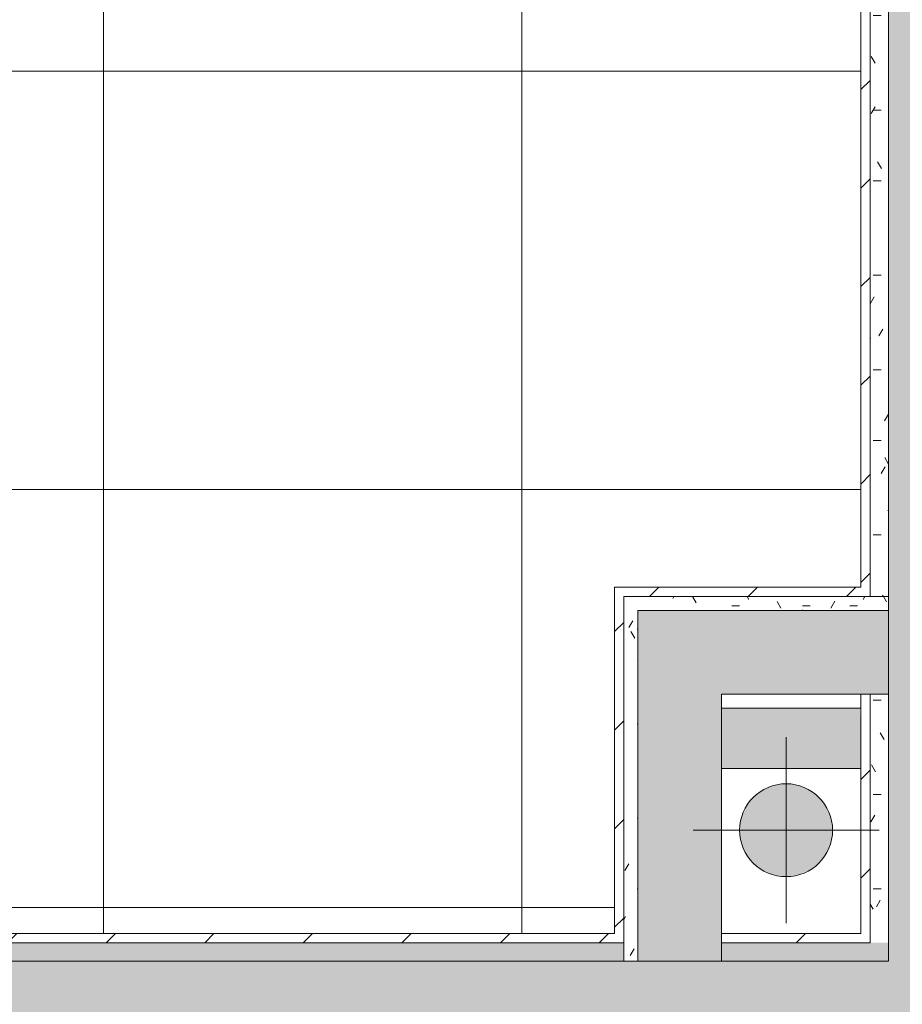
# Model space of a CAD drawing. Header units: millimetres. Extents: x 5980700 to 6194397, y -12939 to 2351883.
# Tile 367 of 587: x 6095386 to 6096336, y -3807 to -2747. Entities that reach past the tile are written whole.
import ezdxf

# ---------------------------------------------------------------- set-up
doc = ezdxf.new("R2010")
doc.units = ezdxf.units.MM
for name, color, linetype, lineweight in [('A-FLOR-PATT', 8, 'Continuous', 18), ('A-WALL', 113, 'Continuous', 18), ('A-WALL-PATT', 111, 'Continuous', 25), ('I-WALL', 2, 'Continuous', 18), ('P-PIPE', 3, 'Continuous', 9), ('P-PIPE-CNTR', 3, 'Continuous', 9)]:
    doc.layers.add(name, color=color, linetype=linetype, lineweight=lineweight)
pattern_1 = [(45, (0, 0), (-53.03300858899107, 53.03300858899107), [])]
pattern_2 = [(0, (0, 0), (101.6, 25.4), [8.382, -67.818, 8.382, -67.818, -406.4]), (0, (0, 0), (101.6, 25.4), [-152.4, 8.382, -144.018, 8.382, -67.818, -177.8]), (0, (0, 0), (101.6, 25.4), [-381, 8.382, -42.418, 8.382, -118.618]), (120, (38.1, 12.7), (-72.79704525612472, 75.28818102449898), [8.381999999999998, -67.81799999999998, 8.381999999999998, -67.81799999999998, -406.3999999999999]), (120, (38.1, 12.7), (-72.79704525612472, 75.28818102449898), [-152.4, 8.381999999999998, -144.018, 8.381999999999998, -67.81799999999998, -177.8]), (120, (38.1, 12.7), (-72.79704525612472, 75.28818102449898), [-380.9999999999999, 8.381999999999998, -42.41799999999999, 8.381999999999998, -118.618]), (240, (50.8, 63.5), (-28.80295474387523, -100.688181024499), [8.382, -67.818, 8.382, -67.818, -406.4]), (240, (50.8, 63.5), (-28.80295474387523, -100.688181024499), [-152.4, 8.382, -144.018, 8.382, -67.818, -177.8]), (240, (50.8, 63.5), (-28.80295474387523, -100.688181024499), [-381, 8.382, -42.418, 8.382, -118.618])]

# ---------------------------------------------------------------- blocks, each defined once
blk = doc.blocks.new('BE-PMSa-MOD-ARQ-CONEXAODOFUTURO-EX-000-R_rvt-2-PLANTA DE CAIMENTO DE PISOS - 1 PAV_')
at = {"layer": 'A-FLOR-PATT', "lineweight": 5}
h = blk.add_hatch(dxfattribs=at)
h.set_pattern_fill('FP_2', color=135, style=0, pattern_type=2)
h.set_pattern_definition([(0, (0, 0), (812.8, 203.2), [33.528, -576.072, 33.528, -576.072, -3251.2]), (0, (0, 0), (812.8, 203.2), [-1219.2, 33.528, -1185.672, 33.528, -576.072, -1422.4]), (0, (0, 0), (812.8, 203.2), [-3048, 33.528, -372.872, 33.528, -982.472]), (120, (304.8, 101.6), (-582.3763620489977, 602.3054481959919), [33.52799999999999, -576.0719999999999, 33.52799999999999, -576.0719999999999, -3251.199999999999]), (120, (304.8, 101.6), (-582.3763620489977, 602.3054481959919), [-1219.2, 33.52799999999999, -1185.672, 33.52799999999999, -576.0719999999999, -1422.4]), (120, (304.8, 101.6), (-582.3763620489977, 602.3054481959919), [-3048, 33.52799999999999, -372.8719999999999, 33.52799999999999, -982.4719999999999]), (240, (406.4, 508), (-230.4236379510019, -805.5054481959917), [33.528, -576.072, 33.528, -576.072, -3251.2]), (240, (406.4, 508), (-230.4236379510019, -805.5054481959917), [-1219.2, 33.528, -1185.672, 33.528, -576.072, -1422.4]), (240, (406.4, 508), (-230.4236379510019, -805.5054481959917), [-3048, 33.528, -372.872, 33.528, -982.472])])
h.paths.add_polyline_path([(8198.385271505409, -8230.841005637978), (8244.624684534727, -8230.841005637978), (8242.899379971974, -8226.675751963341), (8233.385255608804, -8223.541794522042), (8165.885255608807, -8223.541794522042), (8165.885255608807, -8230.841005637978), (8194.83386235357, -8230.841005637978)])
h.paths.add_polyline_path([(8258.141990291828, -8230.841005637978), (8296.785154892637, -8230.841005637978), (8296.785154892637, -8223.541794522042), (8267.43333741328, -8223.541794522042), (8259.867294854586, -8226.675751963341), (8258.385255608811, -8230.253711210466)])
h.paths.add_polyline_path([(8294.949260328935, -8212.841794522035), (8296.785154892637, -8212.825683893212), (8296.785154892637, -8202.841794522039), (8165.885255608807, -8202.841794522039), (8165.885255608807, -8212.841794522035), (8267.43333741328, -8212.841794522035)])
h.paths.add_polyline_path([(-1648.606898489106, -8192.825683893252), (-1636.114829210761, -8192.825683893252), (-1636.114829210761, -8187.825683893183), (-1668.614845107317, -8187.825683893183), (-1668.614845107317, -8192.825683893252), (-1648.614845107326, -8192.825683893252)])
h.paths.add_polyline_path([(5378.985140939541, -8187.825683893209), (5451.585154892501, -8187.825683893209), (5451.585154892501, -8140.841005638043), (5108.239724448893, -8140.841005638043), (5110.399038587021, -8152.609861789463), (5113.389167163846, -8157.152081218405), (5116.877419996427, -8187.8256838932), (5348.985140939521, -8187.825683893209)])
h.paths.add_polyline_path([(2553.460559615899, -8187.8256838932), (2633.592861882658, -8187.8256838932), (2637.378316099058, -8156.700611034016), (2641.459288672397, -8149.295665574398), (2641.232800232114, -8140.841005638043), (2321.385126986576, -8140.841005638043), (2321.385126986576, -8187.8256838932), (2458.98514093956, -8187.8256838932)])
h.paths.add_polyline_path([(3678.692875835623, -8187.8256838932), (3682.478330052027, -8156.700611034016), (3686.559302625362, -8149.295665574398), (3686.332814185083, -8140.841005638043), (3346.385126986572, -8140.841005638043), (3346.385126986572, -8187.8256838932), (3670.695847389, -8187.8256838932)])
h.paths.add_polyline_path([(4746.292889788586, -8187.8256838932), (4750.07834400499, -8156.700611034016), (4754.15931657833, -8149.295665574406), (4753.932828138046, -8140.841005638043), (4411.585154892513, -8140.841005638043), (4411.585154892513, -8187.8256838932), (4738.295861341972, -8187.8256838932)])
h.paths.add_polyline_path([(2076.383337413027, -8187.8256838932), (2161.385142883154, -8187.8256838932), (2161.385142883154, -7976.699194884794), (2157.365123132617, -7978.36434158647), (2144.424170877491, -7980.068050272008), (2131.483218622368, -7978.36434158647), (2119.424170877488, -7973.369320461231), (2109.067606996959, -7965.421793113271), (2101.12290068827, -7955.068050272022), (2096.127879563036, -7943.009002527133), (2094.424170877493, -7930.068050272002), (2096.127879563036, -7917.127098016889), (2101.122900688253, -7905.068050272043), (2111.807582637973, -7892.611193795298), (2119.424170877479, -7886.7667800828), (2131.483218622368, -7881.771758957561), (2144.424170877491, -7880.068050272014), (2161.385142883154, -7881.771758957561), (2161.385142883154, -7700.402749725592), (2157.414070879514, -7705.577951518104), (2148.610860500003, -7711.966817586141), (2140.603280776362, -7715.283665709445), (2130.89756658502, -7716.561447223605), (2121.191852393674, -7715.283665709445), (2111.807582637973, -7711.276521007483), (2104.381062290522, -7705.577951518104), (2098.421613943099, -7697.811447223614), (2094.67534809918, -7688.767161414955), (2093.39756658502, -7679.061447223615), (2094.67534809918, -7669.355733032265), (2098.421613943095, -7660.311447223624), (2104.381062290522, -7652.544942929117), (2112.147566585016, -7646.585494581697), (2121.191852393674, -7642.839228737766), (2130.89756658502, -7641.561447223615), (2140.603280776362, -7642.839228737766), (2149.64756658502, -7646.585494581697), (2157.414070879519, -7652.544942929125), (2161.385142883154, -7657.720144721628), (2161.385142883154, -7212.825683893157), (2006.385126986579, -7212.825683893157), (2006.385126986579, -8187.825683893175)])
h.paths.add_polyline_path([(4381.585154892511, -8187.8256838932), (4381.585154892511, -8140.841005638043), (4040.63971049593, -8140.841005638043), (4042.799024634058, -8152.609861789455), (4045.789153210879, -8157.152081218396), (4049.277406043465, -8187.8256838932), (4320.072467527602, -8187.8256838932)])
h.paths.add_polyline_path([(3004.177392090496, -8187.8256838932), (3316.385126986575, -8187.8256838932), (3316.385126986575, -8140.841005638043), (2995.539696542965, -8140.841005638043), (2997.699010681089, -8152.609861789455), (3000.689139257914, -8157.152081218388)])
h.paths.add_polyline_path([(1896.383337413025, -8187.825683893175), (1896.385126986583, -7212.825683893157), (1746.385126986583, -7212.825683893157), (1746.385126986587, -8187.825683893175)])
h.paths.add_polyline_path([(1820.846114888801, -7980.068050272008), (1807.90516263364, -7978.364341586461), (1795.846114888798, -7973.369320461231), (1785.489551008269, -7965.421793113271), (1777.544844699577, -7955.068050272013), (1772.549823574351, -7943.009002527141), (1770.846114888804, -7930.068050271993), (1772.549823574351, -7917.127098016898), (1777.544844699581, -7905.068050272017), (1785.490775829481, -7894.712711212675), (1795.846114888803, -7886.766780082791), (1807.905162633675, -7881.77175895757), (1820.846114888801, -7880.068050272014), (1833.787067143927, -7881.771758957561), (1845.846114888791, -7886.766780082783), (1856.201453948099, -7894.712711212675), (1864.14738507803, -7905.068050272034), (1869.142406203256, -7917.127098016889), (1870.846114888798, -7930.068050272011), (1869.142406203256, -7943.009002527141), (1864.147385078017, -7955.068050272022), (1856.201453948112, -7965.423389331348), (1845.846114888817, -7973.369320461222), (1833.787067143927, -7978.36434158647)])
h.paths.add_polyline_path([(1817.585142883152, -7757.156967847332), (1811.114666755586, -7756.305113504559), (1805.085142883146, -7753.807602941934), (1799.907473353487, -7749.834637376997), (1795.934507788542, -7744.656967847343), (1793.436997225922, -7738.627443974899), (1792.585142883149, -7732.15696784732), (1793.436997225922, -7725.686491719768), (1795.934507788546, -7719.656967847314), (1799.907473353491, -7714.479298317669), (1805.08514288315, -7710.506332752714), (1811.114666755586, -7708.008822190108), (1817.585142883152, -7707.156967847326), (1824.055619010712, -7708.008822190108), (1830.085142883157, -7710.506332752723), (1835.262812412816, -7714.479298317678), (1839.235777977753, -7719.656967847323), (1841.733288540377, -7725.686491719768), (1842.585142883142, -7732.15696784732), (1841.733288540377, -7738.62744397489), (1839.235777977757, -7744.656967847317), (1835.26281241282, -7749.834637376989), (1830.085142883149, -7753.807602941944), (1824.055619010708, -7756.305113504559)])
h.paths.add_polyline_path([(2130.941511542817, -7575.784848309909), (2124.471035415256, -7574.932993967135), (2118.44151154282, -7572.43548340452), (2113.263842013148, -7568.462517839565), (2109.290876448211, -7563.284848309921), (2106.793365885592, -7557.255324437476), (2105.941511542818, -7550.784848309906), (2106.793365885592, -7544.314372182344), (2109.290876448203, -7538.284848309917), (2113.263842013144, -7533.107178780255), (2118.44151154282, -7529.134213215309), (2124.4710354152, -7526.63670265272), (2130.941511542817, -7525.784848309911), (2137.411987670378, -7526.636702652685), (2143.441511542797, -7529.134213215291), (2148.619181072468, -7533.107178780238), (2152.592146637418, -7538.2848483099), (2155.089657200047, -7544.314372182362), (2155.941511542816, -7550.784848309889), (2155.089657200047, -7557.255324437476), (2152.592146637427, -7563.284848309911), (2148.619181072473, -7568.462517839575), (2143.441511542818, -7572.43548340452), (2137.411987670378, -7574.932993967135)])
h.paths.add_polyline_path([(8108.385255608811, -3795.325683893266), (8113.379702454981, -3795.325683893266), (8113.379702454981, -3738.197439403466), (8098.385255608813, -3738.197439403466), (8098.385255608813, -3795.325683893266)])
h.paths.add_polyline_path([(-4316.617820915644, -3775.841005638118), (-4296.617820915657, -3775.841005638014), (-4296.617820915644, -3648.541794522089), (-4406.616662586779, -3648.541794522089), (-4406.61302762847, -3637.841794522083), (-4296.617820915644, -3637.841794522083), (-4296.617820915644, -3627.841794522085), (-4416.616662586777, -3627.841794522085), (-4416.616662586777, -3775.841005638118), (-4406.617820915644, -3775.841005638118)])
h.paths.add_polyline_path([(3921.065046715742, -3730.84100563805), (4026.385126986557, -3730.84100563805), (4025.637149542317, -3553.341032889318), (3876.385126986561, -3553.341032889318), (3876.385126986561, -3730.84100563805), (3897.76875540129, -3730.84100563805)])
h.paths.add_polyline_path([(-92.06445869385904, -3730.841005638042), (26.38512698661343, -3730.841005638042), (26.38512698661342, -3568.341032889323), (-123.6148730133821, -3568.341032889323), (-123.6148730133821, -3730.841005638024), (-96.45730225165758, -3730.841005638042)])
h.paths.add_polyline_path([(-43.76816737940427, -3669.728804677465), (-56.70911963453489, -3668.02509599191), (-70.56881429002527, -3661.648389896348), (-79.12350643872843, -3655.084143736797), (-87.06943756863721, -3644.728804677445), (-92.06445869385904, -3632.66975693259), (-93.76816737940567, -3619.728804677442), (-92.06445869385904, -3606.78785242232), (-87.06943756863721, -3594.728804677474), (-79.12350643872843, -3584.373465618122), (-68.76816737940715, -3576.427534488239), (-56.70911963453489, -3571.432513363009), (-43.76816737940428, -3569.728804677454), (-30.82721512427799, -3571.432513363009), (-18.76816737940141, -3576.427534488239), (-8.41282832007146, -3584.37346561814), (-0.4668971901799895, -3594.728804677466), (4.528123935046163, -3606.78785242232), (6.231832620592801, -3619.728804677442), (4.528123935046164, -3632.66975693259), (-0.4668971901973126, -3644.72880467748), (-8.412828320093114, -3655.084143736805), (-18.76816737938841, -3663.03007486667), (-30.82721512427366, -3668.02509599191)])
h.paths.add_polyline_path([(3946.065046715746, -3669.728536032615), (3933.124094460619, -3668.024827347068), (3919.264749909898, -3661.648389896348), (3910.709707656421, -3655.083875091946), (3902.763776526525, -3644.728536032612), (3897.76875540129, -3632.669488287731), (3896.065046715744, -3619.728536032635), (3897.76875540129, -3606.787583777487), (3902.763776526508, -3594.728536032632), (3910.709707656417, -3584.373196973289), (3921.06504671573, -3576.427265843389), (3933.124094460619, -3571.432244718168), (3946.065046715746, -3569.728536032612), (3959.005998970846, -3571.432244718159), (3971.065046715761, -3576.427265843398), (3981.420385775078, -3584.373196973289), (3989.366316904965, -3594.728536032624), (3994.361338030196, -3606.787583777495), (3996.065046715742, -3619.728536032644), (3994.361338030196, -3632.669488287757), (3989.366316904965, -3644.728536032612), (3981.420385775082, -3655.083875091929), (3971.065046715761, -3663.029806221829), (3959.005998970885, -3668.024827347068)])
h.paths.add_polyline_path([(-123.6148730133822, -3503.341032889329), (26.38512698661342, -3503.341032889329), (26.38512698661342, -3473.341005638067), (-123.6148730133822, -3473.341005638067)])
h.paths.add_polyline_path([(4026.385126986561, -3488.341032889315), (4025.637149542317, -3473.341005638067), (3876.385126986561, -3473.341005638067), (3876.385126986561, -3488.341032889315), (4025.637149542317, -3488.341032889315)])
h.paths.add_polyline_path([(-4301.617820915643, -1968.841794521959), (-4296.617820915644, -1968.841794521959), (-4296.617820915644, -1958.841794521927), (-4406.616662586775, -1958.841794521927), (-4406.493061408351, -1948.14179452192), (-4296.617820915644, -1948.14179452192), (-4296.617820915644, -1925.84100563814), (-4416.616662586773, -1925.84100563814), (-4416.616662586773, -1968.841794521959), (-4301.783127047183, -1968.841794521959)])
h.paths.add_polyline_path([(8168.385255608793, -1900.841005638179), (8168.385255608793, -1770.841005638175), (8165.88525560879, -1770.841005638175), (8165.88525560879, -1900.841005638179)])
h.paths.add_polyline_path([(-4419.117820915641, -1895.841005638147), (-4419.128682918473, -1893.341005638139), (-4421.617820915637, -1893.341005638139), (-4421.617820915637, -1895.841005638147), (-4419.125062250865, -1895.841005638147)])
h.paths.add_polyline_path([(-4263.914093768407, 107.8896399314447), (-4263.614845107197, 107.8896399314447), (-4263.81434421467, 110.3896399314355), (-4266.114845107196, 110.3896399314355), (-4266.114845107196, 107.8896399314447)])
h.paths.add_polyline_path([(-1568.633892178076, 115.3896399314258), (164.3857207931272, 115.3896399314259), (164.3857207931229, 134.1589943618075), (-1658.61484510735, 134.1589943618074), (-1658.61484510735, 115.3896399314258)])
h.paths.add_polyline_path([(-3335.24580008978, 1809.158994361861), (-3291.114845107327, 1809.158994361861), (-3291.114845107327, 1833.640541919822), (-3541.114845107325, 1833.441172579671), (-3541.11484510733, 1809.158994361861)])
h.paths.add_polyline_path([(4526.785154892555, 4484.158994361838), (4526.785154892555, 4486.658994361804), (4096.785154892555, 4486.658994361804), (4096.785154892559, 4484.158994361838), (4525.535154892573, 4484.158994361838)])
h = blk.add_hatch(dxfattribs=at)
h.set_pattern_fill('FP_144', color=71, style=0, pattern_type=2)
h.set_pattern_definition([(90, (6526.385, 1246.659), (-450, 2.755455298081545e-14), []), (180, (6526.385, 1246.659), (-5.510910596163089e-14, -450), [])])
h.paths.add_polyline_path([(2847.45629394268, -3730.84100563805), (3761.385126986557, -3730.84100563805), (3761.385126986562, -3358.341005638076), (4026.385126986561, -3358.341005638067), (4025.238580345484, -2195.445995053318), (4020.40895121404, -2195.445995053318), (4019.352346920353, -2199.919882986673), (4016.405816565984, -2203.448345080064), (4012.192023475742, -2205.28574369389), (4009.882635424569, -2205.432135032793), (4009.628444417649, -2210.255070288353), (3954.338246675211, -2202.233864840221), (3910.631019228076, -2187.66144950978), (3894.411918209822, -2180.319152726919), (3866.874152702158, -2165.038698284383), (3850.299272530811, -2153.94586468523), (3813.276916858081, -2122.973039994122), (3785.924089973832, -2090.791924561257), (3774.478122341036, -2074.478195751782), (3751.363377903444, -2032.902562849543), (3737.646886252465, -1994.098758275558), (3732.054418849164, -1971.860110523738), (3727.209032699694, -1940.139028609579), (3726.508883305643, -1926.594422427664), (3730.81782181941, -1926.367321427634), (3731.63749387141, -1921.844023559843), (3734.394231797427, -1918.16537137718), (3738.505479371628, -1916.10874081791), (3740.80396179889, -1915.841005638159), (3740.80396179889, -1910.84100563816), (4017.15810483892, -1911.914294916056), (4020.171271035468, -1913.528505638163), (4024.688837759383, -1920.579381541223), (4025.408967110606, -1923.199056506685), (4025.637149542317, -1905.84100563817), (3191.385126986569, -1905.84100563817), (3191.385126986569, -1920.841005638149), (3121.385126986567, -1920.841005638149), (3121.385126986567, -1905.84100563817), (3101.385126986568, -1905.430946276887), (3101.385126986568, -1903.341005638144), (2241.385126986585, -1903.341005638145), (2241.385126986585, -1905.841005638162), (2221.385126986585, -1905.841005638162), (2221.385126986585, -1920.841005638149), (2151.385126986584, -1920.841005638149), (2151.385126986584, -1905.841005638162), (2144.383337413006, -1905.841005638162), (2144.383337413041, -1998.841794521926), (2026.385126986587, -1998.841794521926), (2026.385126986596, -3730.841005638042), (2837.467686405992, -3730.84100563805)])
h.paths.add_polyline_path([(2553.460559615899, -3720.199074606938), (2499.975262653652, -3719.540927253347), (2494.488824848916, -3717.266518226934), (2492.420134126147, -3712.790236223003), (2491.561066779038, -3710.195970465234), (2492.242601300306, -3584.990854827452), (2499.088020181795, -3575.333250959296), (2502.561937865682, -3572.772683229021), (2504.798029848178, -3571.505334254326), (2506.41848026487, -3570.851812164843), (2510.740271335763, -3570.506730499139), (2512.515018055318, -3570.166125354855), (2521.441390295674, -3570.166125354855), (2501.618363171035, -3517.051860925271), (2489.700035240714, -3472.324388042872), (2481.064460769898, -3422.552141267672), (2477.21626771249, -3377.271378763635), (2477.461789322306, -3326.766487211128), (2481.468931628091, -3281.813879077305), (2490.781241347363, -3231.273323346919), (2501.066562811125, -3192.606873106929), (2516.720450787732, -3157.063492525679), (2527.206676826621, -3140.69236963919), (2536.873574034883, -3128.404159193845), (2553.460559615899, -3111.648691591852), (2567.693262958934, -3100.206550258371), (2587.112969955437, -3087.811936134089), (2607.297337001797, -3078.173929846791), (2634.18590067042, -3070.141680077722), (2655.700894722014, -3066.609142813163), (2675.355217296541, -3065.5512660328), (2700.678218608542, -3067.631030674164), (2725.434746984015, -3073.212176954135), (2746.538438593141, -3080.949696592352), (2767.753144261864, -3091.915144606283), (2785.351341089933, -3103.809814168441), (2805.294984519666, -3122.191259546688), (2820.563577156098, -3140.692369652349), (2831.04980318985, -3157.063492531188), (2836.638824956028, -3167.775454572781), (2847.895877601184, -3196.481164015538), (2859.504289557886, -3241.889419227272), (2867.675921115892, -3293.80929998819), (2870.430339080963, -3327.704252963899), (2870.567359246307, -3377.042662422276), (2866.363238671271, -3424.918303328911), (2857.679376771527, -3473.653045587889), (2845.634656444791, -3518.478333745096), (2827.393565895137, -3567.576457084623), (2827.393565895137, -3570.166125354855), (2841.919456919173, -3570.669922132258), (2843.767157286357, -3572.155071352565), (2847.895877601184, -3573.248148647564), (2853.09784276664, -3577.69334454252), (2852.46119152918, -3578.091262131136), (2854.693056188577, -3580.681695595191), (2856.119978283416, -3583.314283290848), (2857.459187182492, -3590.158107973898), (2856.798178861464, -3711.788064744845), (2854.526877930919, -3717.271316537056), (2850.050348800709, -3719.340117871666), (2847.45629394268, -3720.199074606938), (2627.069389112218, -3720.199074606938)])
h.paths.add_polyline_path([(2523.364797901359, -3570.166125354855), (2523.722988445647, -3570.166125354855), (2522.962262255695, -3570.166125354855)])
h.paths.add_polyline_path([(2824.034150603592, -3570.166125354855), (2824.870033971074, -3570.00385190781), (2834.555240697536, -3546.103222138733), (2832.269156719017, -3549.118594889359), (2823.616134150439, -3570.166125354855)])
h.paths.add_polyline_path([(2843.964183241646, -3519.434504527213), (2848.338133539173, -3504.693665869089), (2857.902788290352, -3467.461942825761), (2857.679376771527, -3462.754966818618), (2844.266051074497, -3518.187002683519)])
h.paths.add_polyline_path([(2863.306611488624, -3435.901082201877), (2866.602236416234, -3410.105472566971), (2863.412666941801, -3434.653049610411)])
h.paths.add_polyline_path([(2869.419601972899, -3351.476944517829), (2868.384299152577, -3318.449403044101), (2866.433130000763, -3307.538711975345), (2869.419028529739, -3351.468507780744)])
h.paths.add_polyline_path([(2862.88845642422, -3269.2450043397), (2854.47090004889, -3226.481814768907), (2853.511617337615, -3227.412125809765), (2861.583906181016, -3263.42501624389)])
h.paths.add_polyline_path([(4015.408951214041, -2340.841005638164), (4013.496295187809, -2338.525979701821), (4013.428143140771, -2337.623003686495), (4012.089271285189, -2334.876820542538), (4011.583542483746, -2334.434349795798), (4011.583542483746, -2329.707153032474), (4010.941097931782, -2324.417523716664), (4011.78280786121, -2291.350888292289), (4012.089271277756, -2290.391243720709), (4012.357519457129, -2286.570495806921), (4013.345404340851, -2285.022835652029), (4013.496295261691, -2283.265101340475), (4012.060830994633, -2282.743462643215), (4015.408951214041, -2280.841005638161), (4025.408951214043, -2280.841005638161), (4025.408951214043, -2340.841005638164)])
h.paths.add_polyline_path([(4009.411923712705, -2331.689160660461), (4000.408951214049, -2326.691005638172), (3925.487554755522, -2325.564912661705), (3924.095797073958, -2325.14142636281), (3921.547032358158, -2325.083662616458), (3913.062618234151, -2316.601233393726), (3912.538667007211, -2308.049229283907), (3913.205275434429, -2304.909167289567), (3917.965993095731, -2298.469374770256), (3920.19936367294, -2298.469374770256), (3922.346847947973, -2296.427215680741), (3929.737679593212, -2295.302299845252), (3945.698169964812, -2294.997180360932), (3970.922582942, -2295.030383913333), (4000.873262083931, -2293.974493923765), (4009.411923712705, -2289.992850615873), (4009.411923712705, -2329.698339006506)])
h.paths.add_polyline_path([(4020.360191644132, -2202.612661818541), (4020.360191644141, -2199.322013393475), (4021.978240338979, -2198.362161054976), (4022.872702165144, -2200.857970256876), (4021.373637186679, -2203.14626636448), (4020.40895121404, -2202.638334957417)])
h.paths.add_polyline_path([(4017.041936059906, -2205.760635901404), (4018.084585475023, -2201.855725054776), (4020.164498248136, -2203.490623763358), (4018.994805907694, -2205.432135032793), (4017.83091966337, -2205.627917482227)])
h.paths.add_polyline_path([(4014.83399456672, -2208.262642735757), (4012.712165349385, -2207.1527316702), (4014.405933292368, -2204.612462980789), (4017.683729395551, -2207.1527316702), (4017.041936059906, -2207.680146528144)])
h.paths.add_polyline_path([(3995.491824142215, -2194.2664200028), (3995.946367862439, -2193.107441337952), (3995.582290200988, -2193.409373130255), (3995.496774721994, -2194.219519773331)])
h.paths.add_polyline_path([(3995.946367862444, -2189.960216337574), (4003.665912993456, -2186.963844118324), (4005.136357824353, -2180.841005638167), (4004.245758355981, -2181.338243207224), (4002.72106107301, -2186.963844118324), (4000.052537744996, -2187.927002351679), (3988.833871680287, -2187.82056538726), (3995.998801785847, -2189.463473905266)])
h.paths.add_polyline_path([(3996.436575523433, -2185.316143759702), (3997.408951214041, -2181.229328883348), (3996.856465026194, -2181.338243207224), (3996.639114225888, -2183.397356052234)])
h.paths.add_polyline_path([(4010.023862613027, -2184.042427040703), (4009.296346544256, -2180.841005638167), (4009.296346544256, -2181.48019542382), (4009.882635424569, -2183.545040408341)])
h.paths.add_polyline_path([(4015.918695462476, -2049.037026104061), (4016.862897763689, -2047.75211666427), (4014.839659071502, -2048.494674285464), (4015.067514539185, -2048.609200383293)])
h.paths.add_polyline_path([(4019.144292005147, -2045.716780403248), (4020.40895121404, -2040.841005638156), (4019.144292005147, -2041.209514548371), (4014.083821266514, -2043.881864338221), (4018.782708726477, -2045.585671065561)])
h.paths.add_polyline_path([(3929.949535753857, -2034.584692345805), (3934.363214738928, -2027.460262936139), (3935.623463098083, -2021.839697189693), (3933.823789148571, -2025.231417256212), (3930.946640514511, -2032.177468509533)])
h.paths.add_polyline_path([(3917.204540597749, -2040.258619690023), (3920.983781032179, -2039.761073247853), (3928.393816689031, -2035.778437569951), (3925.807400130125, -2036.300421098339), (3917.702087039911, -2039.761073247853)])
h.paths.add_polyline_path([(3625.408951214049, -2024.724014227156), (3614.192026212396, -2020.053829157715), (3613.23122837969, -2017.173506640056), (3610.938859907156, -2014.430811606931), (3610.240387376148, -2010.192613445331), (3609.79012196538, -2009.615637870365), (3609.586619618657, -1982.647633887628), (3608.542439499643, -1935.37669476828), (3604.959189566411, -1926.838033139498), (3646.257106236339, -1926.838033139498), (3641.258951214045, -1940.139028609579), (3640.132577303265, -2011.867448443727), (3639.168756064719, -2014.590823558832), (3637.49296754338, -2016.353041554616), (3637.293619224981, -2018.598176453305), (3628.200727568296, -2023.711289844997)])
h.paths.add_polyline_path([(3895.991337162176, -2019.045416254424), (3896.665264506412, -2018.37148891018), (3899.211728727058, -2009.497931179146), (3898.486892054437, -2010.442556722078), (3896.488883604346, -2015.266175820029)])
h.paths.add_polyline_path([(3901.665264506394, -2006.300421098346), (3914.410259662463, -2000.626493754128), (3910.631019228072, -2001.124040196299), (3904.072488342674, -2004.453293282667)])
h.paths.add_polyline_path([(3750.706189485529, -1958.520597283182), (3748.049571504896, -1939.850516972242), (3749.618659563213, -1933.184151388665), (3750.937735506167, -1932.744949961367), (3755.445682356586, -1930.841005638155), (3754.915579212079, -1930.380154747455), (3748.025751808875, -1934.090042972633), (3746.959891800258, -1941.077710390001), (3749.791153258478, -1954.260158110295)])
h.paths.add_polyline_path([(3741.987587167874, -1940.796479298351), (3742.846062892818, -1939.590882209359), (3741.997068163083, -1940.139028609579), (3741.989548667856, -1940.660460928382)])
h.paths.add_polyline_path([(3750.937735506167, -1939.850516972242), (3755.445682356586, -1938.841005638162), (3754.915579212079, -1939.010576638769), (3751.898160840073, -1939.647718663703)])
h.paths.add_polyline_path([(3755.445682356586, -1927.135100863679), (3754.915579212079, -1925.904775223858), (3754.915579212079, -1926.985129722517)])
h.paths.add_polyline_path([(3625.869013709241, -1925.387900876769), (3601.138441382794, -1923.892437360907), (3599.042181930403, -1922.857458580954), (3597.833046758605, -1922.75366166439), (3597.225566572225, -1924.038053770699), (3595.408951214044, -1920.841005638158), (3595.408951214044, -1910.84100563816), (3655.408951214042, -1910.84100563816), (3655.408951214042, -1920.841005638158), (3653.091299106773, -1922.744524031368), (3652.544206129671, -1922.79148869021), (3649.444766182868, -1924.160685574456), (3647.690784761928, -1924.455423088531), (3644.266284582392, -1924.669229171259), (3638.876058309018, -1925.309257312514), (3628.087140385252, -1925.381148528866)])
h.paths.add_polyline_path([(3889.68059251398, -1924.853635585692), (3889.964852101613, -1923.86994231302), (3889.640303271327, -1924.473944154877)])
h.paths.add_polyline_path([(3889.551086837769, -1924.98314126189), (3889.467759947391, -1923.86994231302), (3887.755282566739, -1916.20769631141), (3887.803511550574, -1921.506251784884), (3889.485993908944, -1924.853635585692)])
h.paths.add_polyline_path([(3729.097225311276, -1923.537791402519), (3727.987314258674, -1921.415962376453), (3729.097225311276, -1918.566227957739), (3730.964213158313, -1920.298290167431), (3730.81782181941, -1922.390554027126), (3730.489320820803, -1922.609587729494)])
h.paths.add_polyline_path([(3892.368092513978, -1922.166135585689), (3893.351785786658, -1921.182442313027), (3894.433875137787, -1915.841005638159), (3891.451436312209, -1916.676117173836), (3890.664285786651, -1917.467248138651), (3891.451436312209, -1919.638111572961)])
h.paths.add_polyline_path([(3732.801611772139, -1919.844140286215), (3730.622039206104, -1918.419037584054), (3731.201831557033, -1916.432618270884), (3733.424305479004, -1916.897609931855), (3732.936043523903, -1919.20802138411)])
h.paths.add_polyline_path([(3736.33007386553, -1916.897609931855), (3732.930247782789, -1914.546910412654), (3733.63729444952, -1913.940486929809), (3735.854640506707, -1913.34100563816), (3737.724546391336, -1914.546910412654), (3736.671302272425, -1916.32239210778)])
at = {"layer": 'A-WALL-PATT', "lineweight": 5}
for points in [[(4133.885142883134, -3760.841005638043), (4146.385126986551, -3760.841005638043), (4146.385126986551, -1880.841005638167), (4056.385126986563, -1880.841005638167), (4056.385126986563, -3760.841005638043), (4133.67188782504, -3760.841005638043)], [(1983.885142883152, -3850.841005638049), (4146.385126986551, -3850.84100563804), (4146.385126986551, -3760.841005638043), (-153.6148730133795, -3760.841005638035), (-153.6148730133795, -3850.84100563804), (1964.58992364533, -3850.841005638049)]]:
    blk.add_hatch(color=57, dxfattribs=at).paths.add_polyline_path(points)
h = blk.add_hatch(dxfattribs=at)
h.set_pattern_fill('FP_15', color=135, style=0, pattern_type=2)
h.set_pattern_definition(pattern_2)
h.paths.add_polyline_path([(4036.385126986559, -3740.841005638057), (4056.385126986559, -3740.841005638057), (4056.385126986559, -3473.341005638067), (4036.385126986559, -3473.341005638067), (4036.385126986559, -3736.396561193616)])
h.paths.add_polyline_path([(4056.385126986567, -3368.341005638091), (4056.385126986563, -1890.841005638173), (4036.385126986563, -1890.841005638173), (4036.385126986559, -3368.341005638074)])
h = blk.add_hatch(dxfattribs=at)
h.set_pattern_fill('FP_14', color=252, style=0, pattern_type=2)
h.set_pattern_definition(pattern_1)
h.paths.add_polyline_path([(4036.385126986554, -3730.84100563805), (4036.385126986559, -3473.341005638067), (4026.385126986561, -3473.341005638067), (4026.385126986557, -3730.84100563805)])
h.paths.add_polyline_path([(4036.385126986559, -3368.341005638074), (4036.385126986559, -1905.84100563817), (4026.385126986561, -1905.84100563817), (4026.689695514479, -3368.341005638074)])
h = blk.add_hatch(dxfattribs=at)
h.set_pattern_fill('FP_14', color=252, style=0, pattern_type=2)
h.set_pattern_definition(pattern_1)
h.paths.add_polyline_path([(3761.385126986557, -3730.84100563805), (3771.385126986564, -3730.84100563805), (3771.385126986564, -3358.341005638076), (3761.385126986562, -3358.341005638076), (3761.385126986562, -3661.648389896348)])
h = blk.add_hatch(dxfattribs=at)
h.set_pattern_fill('FP_14', color=252, style=0, pattern_type=2)
h.set_pattern_definition(pattern_1)
h.paths.add_polyline_path([(3771.385126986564, -3368.341005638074), (4026.385126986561, -3368.341005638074), (4025.637149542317, -3358.341005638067), (3771.385126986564, -3358.341005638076)])
h = blk.add_hatch(dxfattribs=at)
h.set_pattern_fill('FP_15', color=135, style=0, pattern_type=2)
h.set_pattern_definition(pattern_2)
h.paths.add_polyline_path([(3786.38512698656, -3760.841005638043), (3786.38512698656, -3368.341005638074), (3771.385126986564, -3368.341005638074), (3771.385126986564, -3760.841005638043)])
h = blk.add_hatch(dxfattribs=at)
h.set_pattern_fill('FP_15', color=135, style=0, pattern_type=2)
h.set_pattern_definition(pattern_2)
h.paths.add_polyline_path([(3791.627845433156, -3383.341005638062), (4056.385126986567, -3383.341005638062), (4056.385126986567, -3368.341005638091), (3786.38512698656, -3368.341005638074), (3786.38512698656, -3383.341005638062)])
at = {"layer": 'A-WALL-PATT', "lineweight": 18}
for points in [[(4056.385126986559, -3473.341005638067), (4056.385126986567, -3383.341005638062), (3786.38512698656, -3383.341005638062), (3786.38512698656, -3473.341005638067), (4036.385126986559, -3473.341005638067)], [(3851.385142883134, -3760.841005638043), (3876.385126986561, -3760.841005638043), (3876.385126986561, -3473.341005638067), (3786.38512698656, -3473.341005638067), (3786.385142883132, -3760.841005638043)]]:
    blk.add_hatch(color=7, dxfattribs=at).paths.add_polyline_path(points)
at = {"layer": 'A-WALL-PATT', "lineweight": 5}
h = blk.add_hatch(dxfattribs=at)
h.set_pattern_fill('FP_14', color=252, style=0, pattern_type=2)
h.set_pattern_definition(pattern_1)
h.paths.add_polyline_path([(3876.385126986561, -3740.841005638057), (4036.385126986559, -3740.841005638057), (4036.385126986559, -3730.84100563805), (3876.385126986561, -3730.84100563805)])
h.paths.add_polyline_path([(345.1956747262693, -3740.841005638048), (1886.38512698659, -3740.841005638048), (1886.38512698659, -3730.841005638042), (131.3851269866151, -3730.841005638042), (131.3851269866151, -3740.841005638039), (197.978015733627, -3740.841005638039)])
h.paths.add_polyline_path([(2553.460559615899, -3740.841005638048), (3771.385126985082, -3740.841005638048), (3771.385126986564, -3730.84100563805), (2016.385126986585, -3731.176201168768), (2016.385126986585, -3740.841005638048), (2406.242900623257, -3740.841005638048)])
h.paths.add_polyline_path([(26.38512698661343, -3740.841005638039), (26.38512698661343, -3730.841005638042), (-123.6148730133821, -3730.841005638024), (-123.6148730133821, -3740.841005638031), (-96.45730225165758, -3740.841005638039)])
h = blk.add_hatch(dxfattribs=at)
h.set_pattern_fill('FP_15', color=135, style=0, pattern_type=2)
h.set_pattern_definition(pattern_2)
h.paths.add_polyline_path([(3876.385126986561, -3760.841005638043), (4056.385126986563, -3760.841005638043), (4056.385126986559, -3740.841005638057), (3876.385126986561, -3740.841005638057), (3876.385126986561, -3757.287798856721)])
h.paths.add_polyline_path([(3436.766513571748, -3760.841005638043), (3771.385126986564, -3760.589608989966), (3771.385126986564, -3740.841005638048), (1996.385126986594, -3740.841005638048), (1996.385126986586, -3760.841005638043), (3306.385126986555, -3760.841005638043)])
h.paths.add_polyline_path([(-123.6148730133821, -3760.841005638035), (26.38512698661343, -3760.841005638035), (26.38512698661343, -3740.841005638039), (-133.6148730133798, -3741.507672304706), (-133.6148730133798, -3760.841005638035)])
h.paths.add_polyline_path([(1670.154605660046, -3760.841005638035), (1906.385126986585, -3760.841005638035), (1906.385126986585, -3740.841005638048), (131.3851269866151, -3740.841005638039), (131.3851269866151, -3760.841005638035), (1375.719287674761, -3760.841005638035)])
at = {"layer": 'A-WALL', "color": 90, "lineweight": 5}
for p, q in [((4036.385126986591, -3368.341005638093), (4036.385126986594, -1905.841005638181)), ((4056.385126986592, -3368.341005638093), (4056.385126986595, -1905.841005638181)), ((3771.38512698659, -3368.341005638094), (3771.38512698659, -3730.841005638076)), ((3771.38512698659, -3368.341005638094), (3786.38512698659, -3368.341005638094)), ((4026.385126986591, -3368.341005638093), (3786.38512698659, -3368.341005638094)), ((4036.385126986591, -3368.341005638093), (4026.385126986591, -3368.341005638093)), ((4056.385126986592, -3368.341005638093), (4036.385126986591, -3368.341005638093)), ((4056.385126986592, -3383.341005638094), (4056.385126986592, -3368.341005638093)), ((4056.385126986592, -3383.341005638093), (4056.385126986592, -3368.341005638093)), ((4026.385126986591, -3383.341005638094), (3786.38512698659, -3383.341005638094)), ((3786.38512698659, -3383.341005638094), (3786.38512698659, -3473.341005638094)), ((3786.38512698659, -3473.341005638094), (3786.38512698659, -3383.341005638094)), ((3786.38512698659, -3383.341005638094), (4026.385126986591, -3383.341005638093)), ((4036.385126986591, -3383.341005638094), (4026.385126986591, -3383.341005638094)), ((4026.385126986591, -3383.341005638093), (4056.385126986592, -3383.341005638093)), ((4056.385126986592, -3383.341005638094), (4036.385126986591, -3383.341005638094)), ((4056.385126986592, -3473.341005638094), (4056.385126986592, -3383.341005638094)), ((4056.385126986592, -3383.341005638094), (4056.385126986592, -3473.341005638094)), ((3786.38512698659, -3473.341005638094), (3786.385126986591, -3730.841005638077)), ((3786.38512698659, -3730.841005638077), (3786.38512698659, -3473.341005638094)), ((4036.38512698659, -3473.341005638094), (4026.385126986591, -3473.341005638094)), ((4036.385126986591, -3730.841005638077), (4036.385126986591, -3473.341005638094)), ((4056.385126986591, -3473.341005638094), (4036.38512698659, -3473.341005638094)), ((4056.385126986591, -3730.841005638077), (4056.385126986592, -3473.341005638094)), ((3771.385126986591, -3740.841005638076), (3771.38512698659, -3730.841005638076)), ((3786.385126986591, -3740.841005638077), (3786.385126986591, -3730.841005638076)), ((3786.38512698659, -3760.841005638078), (3786.385126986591, -3730.841005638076)), ((3876.38512698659, -3740.841005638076), (3876.38512698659, -3730.841005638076)), ((4036.385126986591, -3730.841005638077), (4036.38512698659, -3740.841005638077)), ((4056.385126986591, -3730.841005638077), (4056.385126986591, -3740.841005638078)), ((2016.3851269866, -3740.841005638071), (3771.38512698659, -3740.841005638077)), ((3771.385126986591, -3760.841005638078), (3771.385126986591, -3740.841005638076)), ((3786.385126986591, -3760.841005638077), (3786.385126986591, -3740.841005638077)), ((3876.38512698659, -3740.841005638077), (4036.38512698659, -3740.841005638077)), ((3876.38512698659, -3760.841005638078), (3876.38512698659, -3740.841005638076)), ((4056.385126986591, -3740.841005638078), (4056.385126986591, -3760.841005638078)), ((1996.3851269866, -3760.841005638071), (3771.38512698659, -3760.841005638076)), ((3771.38512698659, -3760.841005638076), (3786.385126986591, -3760.841005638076)), ((3786.38512698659, -3760.841005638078), (3771.385126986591, -3760.841005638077)), ((3786.385126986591, -3760.841005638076), (3876.38512698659, -3760.841005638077)), ((3876.38512698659, -3760.841005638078), (3786.385126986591, -3760.841005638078)), ((3876.38512698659, -3760.841005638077), (4056.385126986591, -3760.841005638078))]:
    blk.add_line(p, q, dxfattribs=at)
at = {"layer": 'A-WALL', "color": 130, "lineweight": 9}
for p, q in [((3771.38512698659, -3358.341005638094), (3761.38512698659, -3358.341005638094)), ((3761.38512698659, -3358.341005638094), (3761.38512698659, -3730.841005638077)), ((3786.38512698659, -3358.341005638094), (3771.38512698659, -3358.341005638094)), ((4026.385126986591, -3358.341005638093), (3786.38512698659, -3358.341005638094))]:
    blk.add_line(p, q, dxfattribs=at)
at = {"layer": 'I-WALL', "color": 130, "lineweight": 9}
for p, q in [((4026.385126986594, -1905.841005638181), (4026.385126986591, -3358.341005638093)), ((3876.38512698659, -3473.341005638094), (4026.385126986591, -3473.341005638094)), ((3876.38512698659, -3730.841005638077), (3876.38512698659, -3473.341005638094)), ((4026.385126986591, -3473.341005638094), (4026.385126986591, -3730.841005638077)), ((3761.38512698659, -3730.841005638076), (2026.3851269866, -3730.841005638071)), ((4026.385126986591, -3730.841005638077), (3876.38512698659, -3730.841005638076))]:
    blk.add_line(p, q, dxfattribs=at)
blk = doc.blocks.new('BE-PMSa-MOD-ESG-CONEXAODOFUTURO-EX-000-R_rvt-2-PLANTA DE CAIMENTO DE PISOS - 1 PAV_')
at = {"layer": 'P-PIPE'}
blk.add_hatch(color=55, dxfattribs=at).paths.add_polyline_path([(3946.06504671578, -3669.728536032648), (3959.005998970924, -3668.024827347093), (3972.865343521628, -3661.648389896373), (3981.420385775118, -3655.083875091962), (3989.366316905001, -3644.728536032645), (3994.361338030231, -3632.669488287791), (3996.065046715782, -3619.728536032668), (3994.361338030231, -3606.787583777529), (3988.833871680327, -3594.034639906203), (3981.420385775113, -3584.373196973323), (3971.065046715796, -3576.427265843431), (3959.005998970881, -3571.432244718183), (3946.06504671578, -3569.728536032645), (3933.124094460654, -3571.432244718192), (3921.065046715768, -3576.427265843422), (3910.709707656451, -3584.373196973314), (3902.763776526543, -3594.728536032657), (3897.76875540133, -3606.78758377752), (3896.065046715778, -3619.72853603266), (3897.768755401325, -3632.669488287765), (3902.76377652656, -3644.728536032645), (3910.709707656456, -3655.083875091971), (3921.065046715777, -3663.029806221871), (3933.124094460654, -3668.024827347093)])
at = {"layer": 'P-PIPE', "color": 81}
for start, end in [(0, 180), (180, 359.9999999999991)]:
    blk.add_arc((3946.065046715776, -3619.728536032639), 50, start, end, dxfattribs=at)
at = {"layer": 'P-PIPE-CNTR', "color": 53}
for p, q in [((3946.065046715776, -3719.728536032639), (3946.065046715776, -3519.728536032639)), ((3846.065046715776, -3619.728536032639), (4046.065046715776, -3619.728536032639))]:
    blk.add_line(p, q, dxfattribs=at)

msp = doc.modelspace()

# ---------------------------------------------------------------- hatches: boundary and pattern name
at = {"layer": 'A-WALL', "lineweight": 5}
msp.add_hatch(color=256, dxfattribs=at).paths.add_polyline_path([(6096272.194700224, -3553.341032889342), (6096291.3443166, -3553.341032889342), (6096290.596339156, -3488.341032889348), (6096141.3443166, -3488.341032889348), (6096141.3443166, -3553.341032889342), (6096253.793061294, -3553.341032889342)])

# ---------------------------------------------------------------- linework, layer by layer
at = {"layer": 'A-WALL'}
for p, q in [((6096141.3443166, -3488.341032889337), (6096290.596339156, -3488.341032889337)), ((6096290.596339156, -3553.341032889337), (6096141.3443166, -3553.341032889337))]:
    msp.add_line(p, q, dxfattribs=at)

# ---------------------------------------------------------------- block references
at = {"color": 50, "lineweight": 5}
for name in ['BE-PMSa-MOD-ARQ-CONEXAODOFUTURO-EX-000-R_rvt-2-PLANTA DE CAIMENTO DE PISOS - 1 PAV_', 'BE-PMSa-MOD-ESG-CONEXAODOFUTURO-EX-000-R_rvt-2-PLANTA DE CAIMENTO DE PISOS - 1 PAV_']:
    msp.add_blockref(name, (6092264.959189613, 0), dxfattribs=at)

doc.saveas('drawing.dxf')
